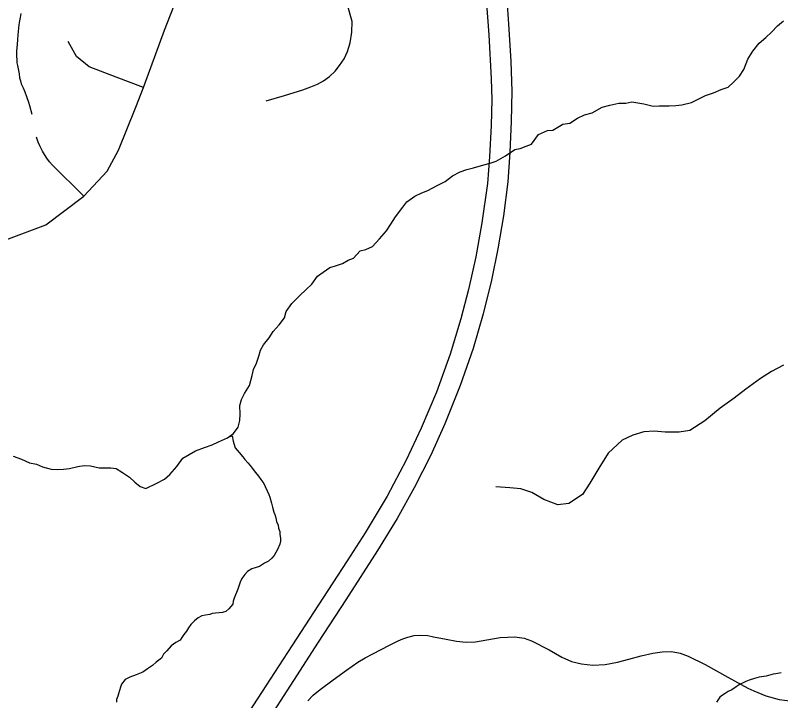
# Model space of a CAD drawing. Extents: x 0 to 34, y 0 to 22.
# Drawn here: x 6.8174 to 7.1621, y 17.7442 to 18.0528 of the extents above; entities that cross this region are included whole.
import ezdxf

# ---------------------------------------------------------------- set-up
doc = ezdxf.new("R2010")
doc.units = 0
for name, color, linetype in [('GM_X_Interstate_Route', 7, 'Continuous'), ('GM_X_Minor_River', 7, 'Continuous'), ('GM_X_Township_Road', 7, 'Continuous')]:
    doc.layers.add(name, color=color, linetype=linetype)

msp = doc.modelspace()

# ---------------------------------------------------------------- linework, layer by layer
at = {"layer": 'GM_X_Interstate_Route'}
for points in [[(7.03855, 18.06238), (7.03974, 18.04657), (7.04064, 18.03201), (7.04098, 18.01869), (7.04079, 18.00502), (7.04019, 17.9912), (7.03915, 17.97788), (7.03726, 17.96258), (7.03477, 17.94772), (7.03189, 17.93355), (7.02816, 17.91839), (7.02354, 17.90284), (7.01777, 17.88609), (7.01082, 17.86884), (7.0045, 17.85478), (6.9971, 17.84006), (6.98944, 17.82625), (6.98045, 17.81178), (6.96623, 17.78967), (6.95386, 17.77053), (6.94263, 17.75329), (6.92926, 17.73261)], [(7.02951, 18.06012), (7.03065, 18.0441), (7.03171, 18.02423), (7.03195, 18.01489), (7.03176, 18.00326), (7.03103, 17.98917), (7.02999, 17.97713), (7.02755, 17.95933), (7.02485, 17.94406), (7.02153, 17.92939), (7.01808, 17.91613), (7.01319, 17.90021), (7.00711, 17.88321), (7.00015, 17.86688), (6.99344, 17.85256), (6.98485, 17.83638), (6.97494, 17.8198), (6.96683, 17.80726), (6.95397, 17.78738), (6.94005, 17.76591), (6.93018, 17.75092), (6.91686, 17.7303)]]:
    msp.add_lwpolyline(points, dxfattribs=at)
at = {"layer": 'GM_X_Minor_River'}
for points in [[(6.81993, 18.05373), (6.81951, 18.05185), (6.81928, 18.05034), (6.81904, 18.04863), (6.81855, 18.04409), (6.81831, 18.04202), (6.81825, 18.03974), (6.81799, 18.0369), (6.81793, 18.03444), (6.81807, 18.03273), (6.81804, 18.0314), (6.81839, 18.03025), (6.81905, 18.02644), (6.8192, 18.02473), (6.81973, 18.02339), (6.82008, 18.02205), (6.82098, 18.02013), (6.8217, 18.0184), (6.8224, 18.0163), (6.82329, 18.01381), (6.82382, 18.01228), (6.82486, 18.00827)], [(6.97267, 17.94682), (6.97533, 17.94734), (6.9782, 17.94881), (6.98149, 17.95218), (6.98458, 17.95573), (6.98654, 17.95874), (6.98868, 17.96212), (6.99198, 17.96643), (6.99373, 17.96887), (6.99738, 17.97147), (7.00045, 17.97294), (7.00312, 17.97403), (7.00733, 17.97624), (7.01097, 17.97808), (7.01423, 17.98049), (7.01768, 17.98233), (7.02074, 17.98342), (7.02378, 17.98413), (7.02836, 17.98557), (7.03122, 17.98628), (7.03389, 17.98718), (7.0381, 17.98958), (7.04232, 17.99236), (7.0448, 17.99289), (7.04747, 17.99398), (7.04995, 17.99489), (7.05307, 17.9992), (7.05708, 18.00104), (7.05955, 18.00118), (7.06396, 18.00377), (7.06719, 18.00428), (7.07064, 18.0065), (7.0737, 18.00797), (7.07713, 18.00886), (7.08173, 18.01144), (7.08516, 18.01233), (7.08916, 18.01322), (7.09238, 18.01335), (7.09505, 18.01387), (7.0977, 18.01345), (7.10053, 18.01302), (7.10469, 18.012), (7.10734, 18.01214), (7.11189, 18.01206), (7.11493, 18.0122), (7.11759, 18.01254), (7.12197, 18.0136), (7.12828, 18.01672), (7.13191, 18.01799), (7.13535, 18.01945), (7.1384, 18.02054), (7.14091, 18.02278), (7.14361, 18.02539), (7.14556, 18.0284), (7.14735, 18.03311), (7.1495, 18.03669), (7.15241, 18.04025), (7.15549, 18.04286), (7.158, 18.04528), (7.16071, 18.04809), (7.1634, 18.05032)], [(6.84842, 17.85016), (6.85126, 17.84992), (6.85523, 17.84909), (6.86034, 17.849), (6.8628, 17.84877), (6.86562, 17.84701), (6.8688, 17.84487), (6.87122, 17.84255), (6.87365, 17.8406), (6.87611, 17.8398), (6.88108, 17.84219), (6.88452, 17.84403), (6.88703, 17.84607), (6.89013, 17.84963), (6.89285, 17.85338), (6.8986, 17.85671), (6.90261, 17.85816), (6.90604, 17.85943), (6.90891, 17.86071), (6.91292, 17.86254), (6.91562, 17.86458), (6.91775, 17.8674), (6.91857, 17.87042), (6.91862, 17.87327), (6.9185, 17.87707), (6.91931, 17.87991), (6.92068, 17.88254), (6.92283, 17.88612), (6.92405, 17.89066), (6.92467, 17.89331), (6.92605, 17.89613), (6.92706, 17.89934), (6.92786, 17.90199), (6.92923, 17.90444), (6.93176, 17.90762), (6.93351, 17.91044), (6.93622, 17.91344), (6.93856, 17.91662), (6.93937, 17.91946), (6.9419, 17.92303), (6.94537, 17.92658), (6.94846, 17.92937), (6.95097, 17.9318), (6.9535, 17.93537), (6.956, 17.93722), (6.95907, 17.93926), (6.96154, 17.93998), (6.96479, 17.94106), (6.96728, 17.94254), (6.96976, 17.94345), (6.97267, 17.94682), (6.97324, 17.947)], [(7.16334, 17.89523), (7.15796, 17.89248), (7.15296, 17.88935), (7.1464, 17.88453), (7.14119, 17.88045), (7.13483, 17.87601), (7.12788, 17.87025), (7.12114, 17.86582), (7.11638, 17.86515), (7.11011, 17.86508), (7.10518, 17.86556), (7.10043, 17.86527), (7.09546, 17.86385), (7.09066, 17.86147), (7.08447, 17.8557), (7.08015, 17.84894), (7.07621, 17.84217), (7.07288, 17.8371), (7.06672, 17.83304), (7.06176, 17.83237), (7.05536, 17.83478), (7.0501, 17.83792), (7.04501, 17.83954), (7.04008, 17.84002), (7.03382, 17.84052)], [(6.91365, 17.86309), (6.91499, 17.86344), (6.9155, 17.86115), (6.91585, 17.86), (6.91637, 17.85809), (6.91822, 17.85595), (6.91988, 17.85401), (6.9208, 17.85285), (6.92209, 17.8513), (6.9232, 17.85013), (6.92412, 17.84897), (6.92559, 17.84703), (6.92687, 17.84529), (6.92797, 17.84375), (6.92926, 17.842), (6.92998, 17.84066), (6.93088, 17.83874), (6.9316, 17.83701), (6.93195, 17.83586), (6.93283, 17.83319), (6.93316, 17.83128), (6.93387, 17.82917), (6.93422, 17.82803), (6.93475, 17.8265), (6.93509, 17.82497), (6.93581, 17.82324), (6.93596, 17.82191), (6.93649, 17.82038), (6.93646, 17.81905), (6.9368, 17.81734), (6.93676, 17.81601), (6.93654, 17.81469), (6.93553, 17.81225), (6.93394, 17.80963), (6.93296, 17.80833), (6.93141, 17.80704), (6.92967, 17.80614), (6.92736, 17.80468), (6.92582, 17.80415), (6.92391, 17.80363), (6.92198, 17.80236), (6.92081, 17.80106), (6.91943, 17.7992), (6.91863, 17.79751), (6.91822, 17.7962), (6.9176, 17.7945), (6.91598, 17.79037), (6.91557, 17.78906), (6.91534, 17.78773), (6.91358, 17.7855), (6.91222, 17.7844), (6.91069, 17.78387), (6.90612, 17.78342), (6.90497, 17.78307), (6.90306, 17.78274), (6.90134, 17.78241), (6.8998, 17.7815), (6.89806, 17.78022), (6.8965, 17.77855), (6.89532, 17.77707), (6.89452, 17.77557), (6.89334, 17.77408), (6.89236, 17.77259), (6.89157, 17.77147), (6.88964, 17.77038), (6.88752, 17.76892), (6.88556, 17.7667), (6.88419, 17.76521), (6.8832, 17.76334), (6.88087, 17.76151), (6.87912, 17.76004), (6.877, 17.75857), (6.87487, 17.75711), (6.8718, 17.75586), (6.86893, 17.7548), (6.86681, 17.75372), (6.86524, 17.75167), (6.86482, 17.75036), (6.8638, 17.74735), (6.86358, 17.74621), (6.86297, 17.74471), (6.86294, 17.74357)], [(6.81645, 17.85431), (6.82022, 17.85292), (6.82379, 17.85134), (6.827, 17.85071), (6.82964, 17.84953), (6.8336, 17.84851), (6.83644, 17.84827), (6.8391, 17.84842), (6.84176, 17.84875), (6.84557, 17.84963), (6.84842, 17.85016)], [(7.16239, 17.7568), (7.15991, 17.75629), (7.15876, 17.75613), (7.15666, 17.75562), (7.15551, 17.75527), (7.15246, 17.75478), (7.15036, 17.75427), (7.14787, 17.75338), (7.14634, 17.75285), (7.14518, 17.75231), (7.14383, 17.75159), (7.1421, 17.7505), (7.14016, 17.74903), (7.13843, 17.74832), (7.13708, 17.7474), (7.13592, 17.74668), (7.13476, 17.74576), (7.13318, 17.74352)]]:
    msp.add_lwpolyline(points, dxfattribs=at)
at = {"layer": 'GM_X_Township_Road'}
for points in [[(6.75799, 17.94414), (6.79427, 17.95061), (6.81315, 17.95168), (6.83116, 17.95844), (6.84818, 17.97135), (6.85869, 17.98267), (6.86381, 17.9921), (6.87163, 18.0115), (6.87506, 18.02035), (6.88458, 18.0461), (6.89031, 18.06087), (6.89605, 18.07661), (6.89861, 18.08284), (6.89945, 18.08851), (6.89627, 18.09883), (6.87848, 18.15666)], [(6.93038, 18.01438), (6.93868, 18.01677), (6.94685, 18.01922), (6.95046, 18.02059), (6.95349, 18.02189), (6.95624, 18.02341), (6.95884, 18.02529), (6.96151, 18.02774), (6.96346, 18.0302), (6.96555, 18.03323), (6.96707, 18.03656), (6.96823, 18.04038), (6.96902, 18.04522), (6.96916, 18.04999), (6.96685, 18.05808)], [(6.87506, 18.02035), (6.86286, 18.02499), (6.85066, 18.02963), (6.84492, 18.03427), (6.84114, 18.04098)], [(6.84818, 17.97135), (6.83397, 17.98555), (6.83282, 17.98688), (6.83156, 17.98848), (6.83046, 17.99015), (6.82957, 17.99167), (6.82842, 17.99403), (6.82769, 17.99573), (6.82689, 17.99803)], [(6.94916, 17.74419), (6.95155, 17.74662), (6.95467, 17.74918), (6.96055, 17.75363), (6.96651, 17.75797), (6.97173, 17.76162), (6.97494, 17.76357), (6.9784, 17.76535), (6.98593, 17.76918), (6.98978, 17.7711), (6.99192, 17.77209), (6.99413, 17.77283), (6.99699, 17.77355), (6.99978, 17.77378), (7.00312, 17.77357), (7.0058, 17.77297), (7.01146, 17.77187), (7.01616, 17.77099), (7.0204, 17.77056), (7.0246, 17.77073), (7.02974, 17.77154), (7.03582, 17.77269), (7.0424, 17.773), (7.04651, 17.77237), (7.04983, 17.77109), (7.05776, 17.76714), (7.06356, 17.76374), (7.06789, 17.76186), (7.07239, 17.76084), (7.07756, 17.76015), (7.08309, 17.76043), (7.08866, 17.76148), (7.09374, 17.76294), (7.0993, 17.76446), (7.10447, 17.76554), (7.10878, 17.76626), (7.11294, 17.76637), (7.11684, 17.76565), (7.12048, 17.76427), (7.12803, 17.76046), (7.13825, 17.75483), (7.14736, 17.74991), (7.15002, 17.74866), (7.15545, 17.7464), (7.1614, 17.74474), (7.16748, 17.74396)]]:
    msp.add_lwpolyline(points, dxfattribs=at)

doc.saveas('drawing.dxf')
